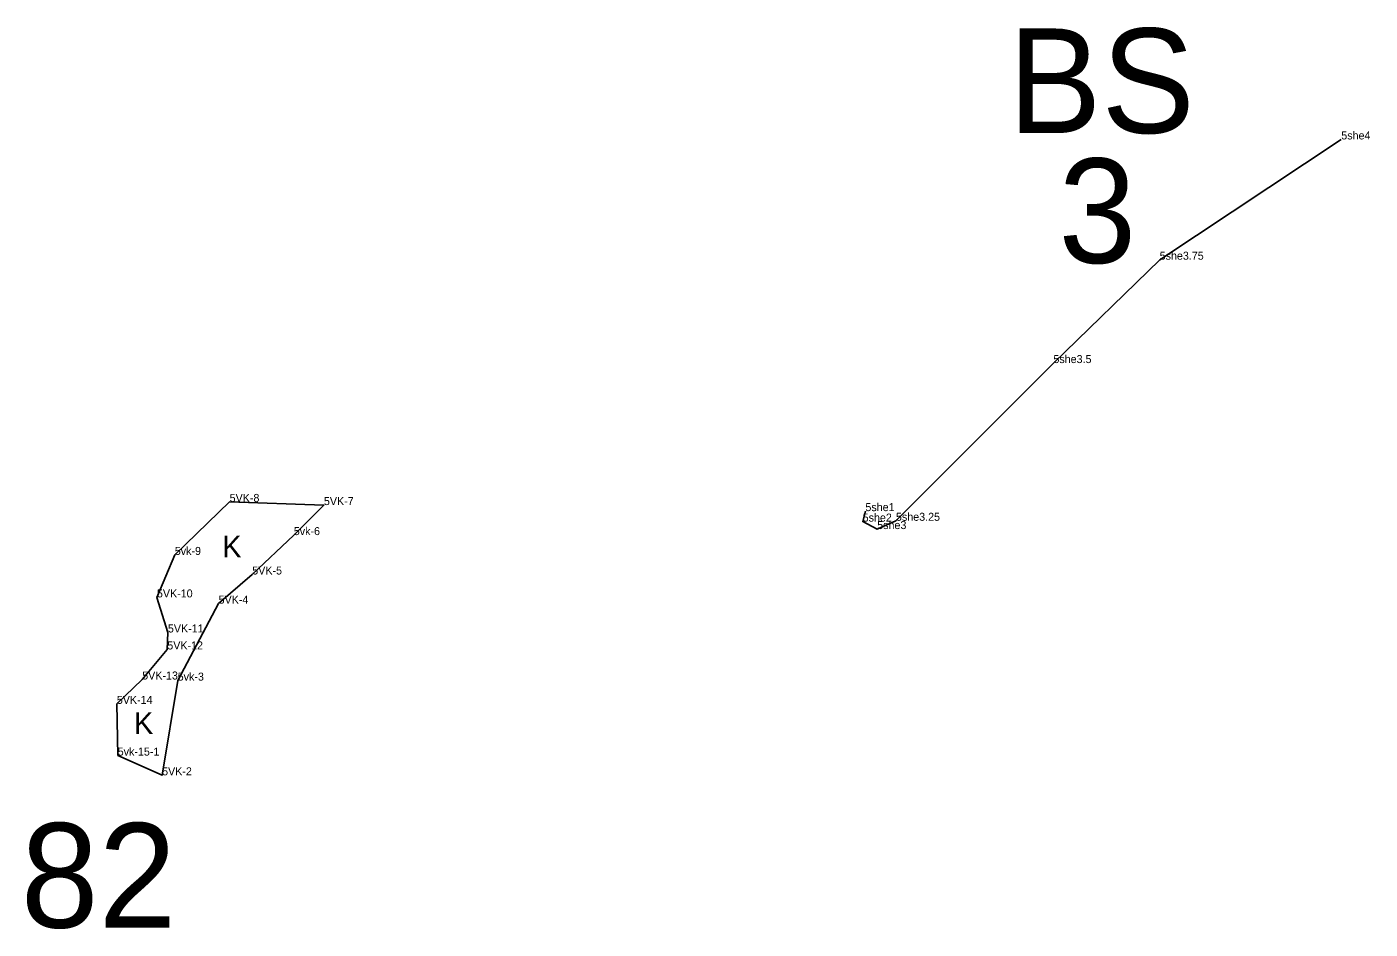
# Model space of a CAD drawing. Extents: x 2072529 to 2268796, y 436423 to 470397.
# Drawn here: x 2125478 to 2126318, y 447082 to 447645 of the extents above; entities that cross this region are included whole.
import ezdxf

# ---------------------------------------------------------------- set-up
doc = ezdxf.new("R2010")
doc.units = 0
for name, color, linetype in [('Default', 7, 'Continuous'), ('Exist Environmental Wetland Boundary', 7, 'Continuous'), ('Exist Environmental Wetland Boundary Cogo Comment', 7, 'Continuous'), ('Exist Environmental Wetland Boundary Cogo Point CELL', 7, 'Continuous'), ('Exist Hydro Jurisdictional Stream or Body of Water NEU Mitigable', 7, 'Continuous'), ('Exist Hydro Jurisdictional Stream or Body of Water NEU Mitigable Cogo Comment', 7, 'Continuous'), ('Exist Hydro Swamp or Marsh', 7, 'Continuous')]:
    doc.layers.add(name, color=color, linetype=linetype)

msp = doc.modelspace()

# ---------------------------------------------------------------- linework, layer by layer
at = {"layer": 'Exist Environmental Wetland Boundary'}
msp.add_lwpolyline([(2125535.27, 447190.03), (2125534.71, 447222.37), (2125550.57, 447237.59), (2125566.26, 447256.36), (2125566.63, 447266.97), (2125559.78, 447288.87), (2125570.94, 447315.42), (2125605.21, 447348.52), (2125664.12, 447346.55), (2125645.31, 447327.79), (2125619.35, 447303.18), (2125598.32, 447284.99), (2125572.76, 447236.89), (2125563.01, 447177.73)], close=True, dxfattribs=at)
at = {"layer": 'Exist Environmental Wetland Boundary Cogo Point CELL'}
for p, q in [((2126299.91, 447574.98), (2126299.91, 447574.98)), ((2126186.41, 447499.84), (2126186.41, 447499.84)), ((2126120, 447435.27), (2126120, 447435.27)), ((2125605.21, 447348.52), (2125605.21, 447348.52)), ((2125664.12, 447346.55), (2125664.12, 447346.55)), ((2126002.51, 447342.77), (2126002.51, 447342.77)), ((2126000.81, 447336.24), (2126000.81, 447336.24)), ((2126021.62, 447336.74), (2126021.62, 447336.74)), ((2125645.31, 447327.79), (2125645.31, 447327.79)), ((2126009.9, 447331.56), (2126009.9, 447331.56)), ((2125570.94, 447315.42), (2125570.94, 447315.42)), ((2125619.35, 447303.18), (2125619.35, 447303.18)), ((2125559.78, 447288.87), (2125559.78, 447288.87)), ((2125598.32, 447284.99), (2125598.32, 447284.99)), ((2125566.63, 447266.97), (2125566.63, 447266.97)), ((2125566.26, 447256.36), (2125566.26, 447256.36)), ((2125550.57, 447237.59), (2125550.57, 447237.59)), ((2125572.76, 447236.89), (2125572.76, 447236.89)), ((2125534.71, 447222.37), (2125534.71, 447222.37)), ((2125535.27, 447190.03), (2125535.27, 447190.03)), ((2125563.01, 447177.73), (2125563.01, 447177.73))]:
    msp.add_line(p, q, dxfattribs=at)
at = {"layer": 'Exist Hydro Jurisdictional Stream or Body of Water NEU Mitigable'}
msp.add_lwpolyline([(2126002.51, 447342.77), (2126000.81, 447336.24), (2126009.9, 447331.56), (2126021.62, 447336.74), (2126120, 447435.27), (2126186.41, 447499.84), (2126299.91, 447574.98)], dxfattribs=at)

# ---------------------------------------------------------------- texts
at = {"layer": 'Default'}
for s, p in [('BS', (2126091.78, 447578.99)), ('3', (2126123.2, 447497.78)), ('82', (2125474.69, 447082.57))]:
    msp.add_text(s, height=65.34, dxfattribs=at).set_placement(p)
at = {"layer": 'Exist Environmental Wetland Boundary Cogo Comment'}
for s, p in [('5VK-8', (2125605.21, 447348.52)), ('5VK-7', (2125664.12, 447346.55)), ('5vk-6', (2125645.31, 447327.79)), ('5vk-9', (2125570.94, 447315.42)), ('5VK-5', (2125619.35, 447303.18)), ('5VK-10', (2125559.78, 447288.87)), ('5VK-4', (2125598.32, 447284.99)), ('5VK-11', (2125566.63, 447266.97)), ('5VK-12', (2125566.26, 447256.36)), ('5VK-13', (2125550.57, 447237.59)), ('5vk-3', (2125572.76, 447236.89)), ('5VK-14', (2125534.71, 447222.37)), ('5vk-15-1', (2125535.27, 447190.03)), ('5VK-2', (2125563.01, 447177.73))]:
    msp.add_text(s, height=5, dxfattribs=at).set_placement(p)
at = {"layer": 'Exist Hydro Jurisdictional Stream or Body of Water NEU Mitigable Cogo Comment'}
for s, p in [('5she4', (2126299.91, 447574.98)), ('5she3.75', (2126186.41, 447499.84)), ('5she3.5', (2126120, 447435.27)), ('5she2', (2126000.81, 447336.24)), ('5she1', (2126002.51, 447342.77)), ('5she3.25', (2126021.62, 447336.74)), ('5she3', (2126009.9, 447331.56))]:
    msp.add_text(s, height=5, dxfattribs=at).set_placement(p)
at = {"layer": 'Exist Hydro Swamp or Marsh'}
for p in [(2125600.53, 447313.84), (2125545.38, 447203.54)]:
    msp.add_text('K', height=13.6, dxfattribs=at).set_placement(p)

doc.saveas('drawing.dxf')
